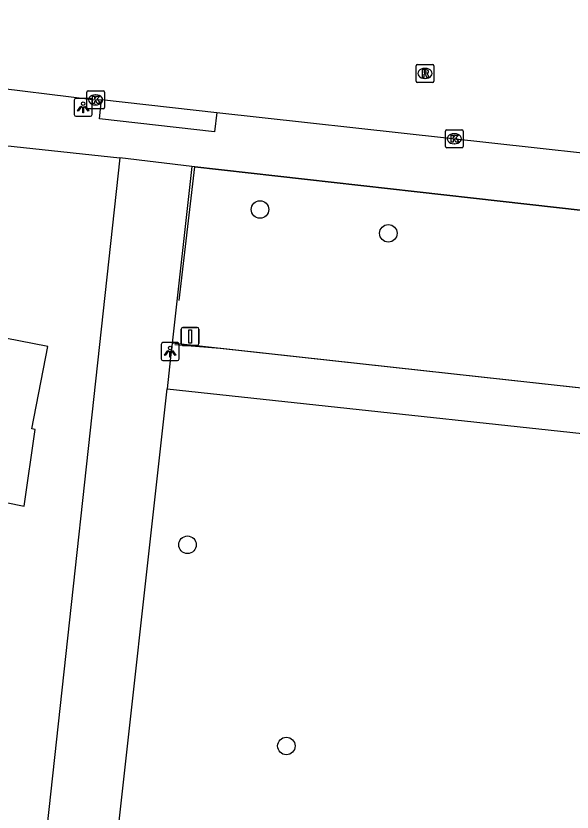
# Model space of a CAD drawing. Extents: x 162026 to 163499, y 387297 to 388169.
# Drawn here: x 162554.62 to 162585.7, y 388070.68 to 388115.13 of the extents above; entities that cross this region are included whole.
import ezdxf

# ---------------------------------------------------------------- set-up
doc = ezdxf.new("R2010")
doc.units = 0
for name, color, linetype in [('IMGEO_Boom', 7, 'Continuous'), ('IMGEO_Groenvoorziening', 7, 'Continuous'), ('IMGEO_Hek', 7, 'Continuous'), ('IMGEO_Kolk', 7, 'Continuous'), ('IMGEO_Lichtpunt', 7, 'Continuous'), ('IMGEO_Pand', 7, 'Continuous'), ('IMGEO_Rijbaan_lokaal_gesloten', 7, 'Continuous'), ('IMGEO_Rioolput', 7, 'Continuous'), ('IMGEO_Verkeersbordpaal', 7, 'Continuous'), ('IMGEO_Voetpad_open', 7, 'Continuous')]:
    doc.layers.add(name, color=color, linetype=linetype)

msp = doc.modelspace()

# ---------------------------------------------------------------- linework, layer by layer
at = {"layer": 'IMGEO_Boom'}
for centre in [(162568.26, 388104.322), (162575.427, 388102.993), (162564.21, 388085.603), (162569.735, 388074.37)]:
    msp.add_circle(centre, 0.489, dxfattribs=at)
at = {"layer": 'IMGEO_Groenvoorziening'}
for points in [[(162594.837, 388093.4), (162594.687, 388093.419), (162563.356, 388096.857)], [(162563.074, 388094.316), (162594.566, 388090.916)]]:
    msp.add_lwpolyline(points, dxfattribs=at)
at = {"layer": 'IMGEO_Hek'}
for points in [[(162563.74, 388099.235), (162564.624, 388106.706)], [(162564.624, 388106.706), (162592.613, 388103.563)], [(162592.613, 388103.563), (162594.866, 388102.392), (162595.457, 388100.933), (162595.243, 388098.415), (162594.687, 388093.419), (162566.039, 388096.563), (162563.505, 388096.76)]]:
    msp.add_lwpolyline(points, dxfattribs=at)
at = {"layer": 'IMGEO_Kolk'}
for p, q in [((162558.576, 388110.018), (162558.576, 388110.87)), ((162558.651, 388110.944), (162559.503, 388110.944)), ((162559.577, 388110.87), (162559.577, 388110.018)), ((162559.064, 388110.724), (162559.089, 388110.724)), ((162559.503, 388109.944), (162558.651, 388109.944)), ((162559.087, 388110.164), (162559.062, 388110.164)), ((162578.616, 388107.847), (162578.616, 388108.699)), ((162578.691, 388108.773), (162579.543, 388108.773)), ((162579.104, 388108.553), (162579.129, 388108.553)), ((162579.617, 388108.699), (162579.617, 388107.847)), ((162579.543, 388107.773), (162578.691, 388107.773)), ((162579.127, 388107.993), (162579.102, 388107.993))]:
    msp.add_line(p, q, dxfattribs=at)
for points in [[(162558.576, 388110.018), (162558.576, 388110.87)], [(162558.651, 388110.944), (162559.503, 388110.944)], [(162559.577, 388110.87), (162559.577, 388110.018)], [(162558.897, 388110.644), (162559.02, 388110.644), (162559.02, 388110.493), (162559.15, 388110.644), (162559.314, 388110.644), (162559.168, 388110.493), (162559.321, 388110.244), (162559.169, 388110.244), (162559.084, 388110.408), (162559.02, 388110.341), (162559.02, 388110.244), (162558.897, 388110.244), (162558.897, 388110.644)], [(162559.503, 388109.944), (162558.651, 388109.944)], [(162578.616, 388107.847), (162578.616, 388108.699)], [(162578.691, 388108.773), (162579.543, 388108.773)], [(162579.617, 388108.699), (162579.617, 388107.847)], [(162578.937, 388108.473), (162579.06, 388108.473), (162579.06, 388108.322), (162579.19, 388108.473), (162579.354, 388108.473), (162579.208, 388108.322), (162579.361, 388108.073), (162579.209, 388108.073), (162579.124, 388108.237), (162579.06, 388108.17), (162579.06, 388108.073), (162578.937, 388108.073), (162578.937, 388108.473)], [(162579.543, 388107.773), (162578.691, 388107.773)]]:
    msp.add_lwpolyline(points, dxfattribs=at)
for centre, start, end in [((162558.653, 388110.868), 91.552, 178.448), ((162558.653, 388110.868), 91.552, 178.448), ((162559.501, 388110.868), 1.552, 88.448), ((162559.501, 388110.868), 1.552, 88.448), ((162558.653, 388110.02), 181.552, 268.448), ((162558.653, 388110.02), 181.552, 268.448), ((162559.501, 388110.02), 271.552, 358.448), ((162559.501, 388110.02), 271.552, 358.448), ((162578.693, 388108.697), 91.552, 178.448), ((162578.693, 388108.697), 91.552, 178.448), ((162579.541, 388108.697), 1.552, 88.448), ((162579.541, 388108.697), 1.552, 88.448), ((162578.693, 388107.849), 181.552, 268.448), ((162578.693, 388107.849), 181.552, 268.448), ((162579.541, 388107.849), 271.552, 358.448), ((162579.541, 388107.849), 271.552, 358.448)]:
    msp.add_arc(centre, 0.0765, start, end, dxfattribs=at)
for centre, major_axis, ratio, start_param, end_param in [((162559.063, 388110.444), (-0.387, 0.002), 0.722429, 4.712389, 7.853982), ((162559.088, 388110.444), (-0.39, 0.002), 0.717154, 1.570796, 4.712389), ((162579.103, 388108.273), (-0.387, 0.002), 0.722429, 4.712389, 7.853982), ((162579.128, 388108.273), (-0.39, 0.002), 0.717154, 1.570796, 4.712389)]:
    msp.add_ellipse(centre, major_axis=major_axis, ratio=ratio, start_param=start_param, end_param=end_param, dxfattribs=at)
at = {"layer": 'IMGEO_Lichtpunt'}
for p, q in [((162557.882, 388110.431), (162557.882, 388109.624)), ((162557.882, 388110.431), (162557.882, 388109.624)), ((162558.784, 388110.526), (162557.976, 388110.526)), ((162558.784, 388110.526), (162557.976, 388110.526)), ((162558.878, 388109.624), (162558.878, 388110.431)), ((162558.878, 388109.624), (162558.878, 388110.431)), ((162557.976, 388109.53), (162558.784, 388109.53)), ((162557.976, 388109.53), (162558.784, 388109.53)), ((162562.741, 388096.792), (162562.741, 388095.985)), ((162562.741, 388096.792), (162562.741, 388095.985)), ((162563.643, 388096.887), (162562.835, 388096.887)), ((162563.643, 388096.887), (162562.835, 388096.887)), ((162563.737, 388095.985), (162563.737, 388096.792)), ((162563.737, 388095.985), (162563.737, 388096.792)), ((162562.835, 388095.891), (162563.643, 388095.891)), ((162562.835, 388095.891), (162563.643, 388095.891))]:
    msp.add_line(p, q, dxfattribs=at)
for points in [[(162558.256, 388110.095), (162558.295, 388110.067), (162558.107, 388109.805), (162558.069, 388109.832), (162558.256, 388110.095)], [(162558.358, 388110.047), (162558.405, 388110.047), (162558.405, 388109.725), (162558.358, 388109.725), (162558.358, 388110.047)], [(162558.468, 388110.067), (162558.506, 388110.094), (162558.693, 388109.832), (162558.654, 388109.804), (162558.468, 388110.067)], [(162563.115, 388096.456), (162563.154, 388096.428), (162562.966, 388096.166), (162562.928, 388096.193), (162563.115, 388096.456)], [(162563.217, 388096.408), (162563.264, 388096.408), (162563.264, 388096.086), (162563.217, 388096.086), (162563.217, 388096.408)], [(162563.327, 388096.428), (162563.365, 388096.455), (162563.552, 388096.193), (162563.513, 388096.165), (162563.327, 388096.428)]]:
    msp.add_lwpolyline(points, dxfattribs=at)
for centre in [(162558.381, 388110.229), (162563.24, 388096.59)]:
    msp.add_circle(centre, 0.0994, dxfattribs=at)
for centre, start, end in [((162557.976, 388110.431), 90, 180), ((162557.976, 388110.431), 90, 180), ((162558.784, 388110.431), 0, 90), ((162558.784, 388110.431), 0, 90), ((162557.976, 388109.624), 180, 270), ((162557.976, 388109.624), 180, 270), ((162558.784, 388109.624), 270, 0), ((162558.784, 388109.624), 270, 360), ((162562.835, 388096.792), 90, 180), ((162562.835, 388096.792), 90, 180), ((162563.643, 388096.792), 0, 90), ((162563.643, 388096.792), 0, 90), ((162562.835, 388095.985), 180, 270), ((162562.835, 388095.985), 180, 270), ((162563.643, 388095.985), 270, 0), ((162563.643, 388095.985), 270, 360)]:
    msp.add_arc(centre, 0.0946, start, end, dxfattribs=at)
at = {"layer": 'IMGEO_Pand'}
msp.add_lwpolyline([(162554.074, 388087.957), (162555.076, 388087.759), (162555.704, 388092.039), (162555.516, 388092.071), (162556.415, 388096.667), (162545.996, 388098.705)], dxfattribs=at)
at = {"layer": 'IMGEO_Rijbaan_lokaal_gesloten'}
for points in [[(162536.511, 388115.13), (162551.641, 388111.408), (162552.393, 388111.257), (162559.077, 388110.444), (162559.402, 388110.464)], [(162559.402, 388110.464), (162565.855, 388109.737)], [(162565.855, 388109.737), (162591.512, 388106.913)]]:
    msp.add_lwpolyline(points, dxfattribs=at)
at = {"layer": 'IMGEO_Rioolput'}
for p, q in [((162576.979, 388111.492), (162576.979, 388112.344)), ((162577.054, 388112.418), (162577.906, 388112.418)), ((162577.467, 388112.198), (162577.492, 388112.198)), ((162577.98, 388112.344), (162577.98, 388111.492)), ((162577.49, 388111.638), (162577.465, 388111.638)), ((162577.906, 388111.418), (162577.054, 388111.418))]:
    msp.add_line(p, q, dxfattribs=at)
for points in [[(162576.979, 388111.492), (162576.979, 388112.344)], [(162577.054, 388112.418), (162577.906, 388112.418)], [(162577.568, 388112.116), (162577.316, 388112.118), (162577.316, 388111.718)], [(162577.98, 388112.344), (162577.98, 388111.492)], [(162577.316, 388111.718), (162577.44, 388111.718), (162577.44, 388111.88), (162577.451, 388111.88)], [(162577.494, 388112.037), (162577.44, 388112.037), (162577.44, 388111.956)], [(162577.44, 388111.956), (162577.492, 388111.956)], [(162577.498, 388111.851), (162577.569, 388111.718), (162577.709, 388111.718), (162577.644, 388111.844)], [(162577.906, 388111.418), (162577.054, 388111.418)]]:
    msp.add_lwpolyline(points, dxfattribs=at)
for centre, radius, start, end in [((162577.056, 388112.342), 0.0765, 91.552, 178.448), ((162577.056, 388112.342), 0.0765, 91.552, 178.448), ((162577.567, 388112.006), 0.109, 350.3612, 89.416), ((162577.904, 388112.342), 0.0765, 1.552, 88.448), ((162577.904, 388112.342), 0.0765, 1.552, 88.448), ((162577.45, 388111.827), 0.0533, 26.0293, 88.6989), ((162577.476, 388112.145), 0.19, 274.7715, 282.9687), ((162577.5, 388111.941), 0.0964, 77.0061, 93.1865), ((162577.514, 388111.998), 0.0378, 276.6634, 79.6772), ((162577.565, 388112.006), 0.112, 277.5842, 350.9817), ((162577.549, 388111.791), 0.108, 29.5134, 73.7905), ((162577.056, 388111.494), 0.0765, 181.552, 268.448), ((162577.056, 388111.494), 0.0765, 181.552, 268.448), ((162577.904, 388111.494), 0.0765, 271.552, 358.448), ((162577.904, 388111.494), 0.0765, 271.552, 358.448)]:
    msp.add_arc(centre, radius, start, end, dxfattribs=at)
for centre, major_axis, ratio, start_param, end_param in [((162577.466, 388111.918), (-0.387, 0.002), 0.722429, 4.712389, 7.853982), ((162577.491, 388111.918), (-0.39, 0.002), 0.717154, 1.570796, 4.712389)]:
    msp.add_ellipse(centre, major_axis=major_axis, ratio=ratio, start_param=start_param, end_param=end_param, dxfattribs=at)
at = {"layer": 'IMGEO_Verkeersbordpaal'}
for p, q in [((162563.858, 388096.836), (162563.858, 388097.636)), ((162563.858, 388097.636), (162563.858, 388096.836)), ((162563.958, 388097.736), (162564.748, 388097.736)), ((162564.748, 388097.736), (162563.958, 388097.736)), ((162564.848, 388097.636), (162564.848, 388096.836)), ((162564.848, 388096.836), (162564.848, 388097.636)), ((162564.748, 388096.736), (162563.958, 388096.736)), ((162563.958, 388096.736), (162564.748, 388096.736))]:
    msp.add_line(p, q, dxfattribs=at)
msp.add_lwpolyline([(162564.278, 388097.611), (162564.428, 388097.611), (162564.428, 388096.861), (162564.278, 388096.861), (162564.278, 388097.611)], dxfattribs=at)
for centre, start, end in [((162563.958, 388097.636), 90, 180), ((162563.958, 388097.636), 90, 180), ((162564.748, 388097.636), 0, 90), ((162564.748, 388097.636), 360, 90), ((162563.958, 388096.836), 180, 270), ((162563.958, 388096.836), 180, 270), ((162564.748, 388096.836), 270, 0), ((162564.748, 388096.836), 270, 0)]:
    msp.add_arc(centre, 0.1, start, end, dxfattribs=at)
at = {"layer": 'IMGEO_Voetpad_open'}
for points in [[(162565.855, 388109.737), (162565.721, 388108.653), (162559.284, 388109.383), (162559.402, 388110.464)], [(162535.064, 388109.933), (162560.433, 388107.212)], [(162560.433, 388107.212), (162555.949, 388066.029)], [(162564.45, 388106.725), (162560.433, 388107.212)], [(162564.45, 388106.725), (162563.356, 388096.857)], [(162593.549, 388103.459), (162592.613, 388103.563), (162564.45, 388106.725)], [(162563.356, 388096.857), (162563.267, 388096.06), (162563.074, 388094.316)], [(162559.895, 388065.653), (162563.074, 388094.316)]]:
    msp.add_lwpolyline(points, dxfattribs=at)

doc.saveas('drawing.dxf')
